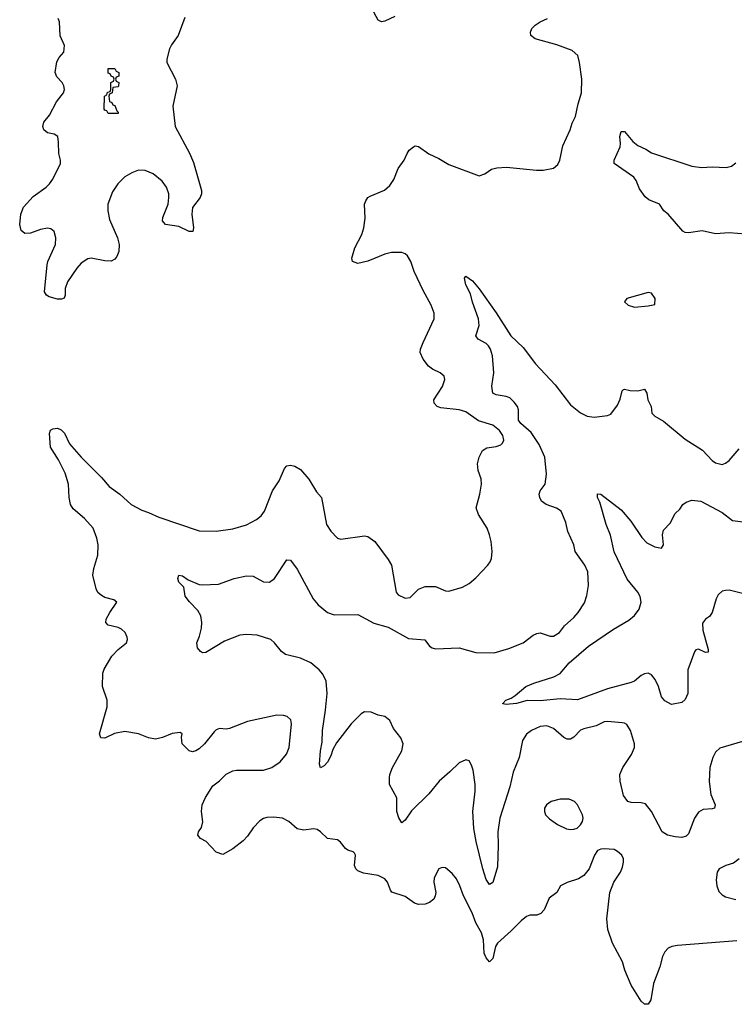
# Model space of a CAD drawing. Header units: inches. Extents: x 1682530 to 1839546, y 640742 to 791647.
# Tile 463 of 656: x 1734486 to 1738721, y 761727 to 767563. Entities that reach past the tile are written whole.
import ezdxf

# ---------------------------------------------------------------- set-up
doc = ezdxf.new("R2010")
doc.units = ezdxf.units.IN
doc.header["$MEASUREMENT"] = 0
doc.layers.add('B7736', color=7, linetype='Continuous')

msp = doc.modelspace()

# ---------------------------------------------------------------- linework, layer by layer
at = {"layer": 'B7736', "color": 5}
for points, elevation in [([(1736710, 767582.4), (1736650, 767553.6), (1736630, 767549.6), (1736610, 767559.5), (1736574, 767630)], 780), ([(1735464.1, 767575.9), (1735426.1, 767470), (1735385.8, 767414.2), (1735374.1, 767390), (1735357.8, 767330), (1735358.4, 767310), (1735409.2, 767210), (1735418.5, 767170), (1735393.4, 767050), (1735408.1, 766930), (1735492.5, 766772.5), (1735516.9, 766716.9), (1735563.2, 766550), (1735562.8, 766530), (1735555.8, 766510), (1735511, 766449), (1735507.1, 766410), (1735516.9, 766330), (1735511.7, 766308.3), (1735490, 766307.1), (1735430, 766336.4), (1735350, 766348.2), (1735331.6, 766370), (1735334, 766390), (1735365, 766470), (1735370.6, 766510), (1735369.8, 766530.2), (1735356.8, 766570), (1735330, 766606), (1735276.9, 766650), (1735230, 766669.7), (1735190, 766671), (1735150, 766654.8), (1735110, 766631), (1735067.9, 766590), (1735036.7, 766543.3), (1735008.5, 766470), (1735007.8, 766430), (1735018.6, 766378.6), (1735064.9, 766270), (1735076.1, 766230), (1735074.2, 766190), (1735061.5, 766158.5), (1735050, 766144.2), (1735027.3, 766132.7), (1734990, 766133.7), (1734910, 766148.7), (1734890, 766145.3), (1734850, 766119.7), (1734824.4, 766090), (1734770, 766009.5), (1734754.9, 765970), (1734754.7, 765930), (1734750, 765913.2), (1734734.3, 765905.7), (1734710, 765906), (1734660.6, 765920.6), (1734644.5, 765930), (1734633.3, 765950), (1734649.1, 766110.9), (1734653.6, 766130), (1734698.4, 766230), (1734700.9, 766270), (1734690, 766306.6), (1734670, 766323.5), (1734650, 766327.2), (1734610, 766319.8), (1734550, 766296.9), (1734516.6, 766296.6), (1734494.3, 766314.3), (1734486, 766350), (1734493, 766410), (1734508.8, 766451.2), (1734565.8, 766514.2), (1734643, 766570), (1734663.5, 766590), (1734683, 766617), (1734728.6, 766710), (1734728.5, 766730), (1734717.4, 766770), (1734716.6, 766836.6), (1734711.5, 766870), (1734690, 766885.1), (1734650, 766893), (1734630, 766909.6), (1734622.7, 766930), (1734630, 766956.4), (1734663, 766997), (1734704.3, 767075.7), (1734745.8, 767130), (1734750.7, 767150), (1734747.6, 767170), (1734737.6, 767190), (1734705.2, 767225.2), (1734696.8, 767250), (1734706.9, 767313.1), (1734720.9, 767339.1), (1734747.8, 767370), (1734751.1, 767410), (1734726.7, 767466.7), (1734721, 767550), (1734714, 767570)], 780), ([(1738737, 762103), (1738384.3, 762075.7), (1738351, 762069), (1738330, 762059.1), (1738310, 762038.7), (1738294.9, 762010), (1738280.2, 761950), (1738242, 761850), (1738227.2, 761752.8), (1738210, 761727), (1738190, 761727.6), (1738170, 761746), (1738110, 761839.7), (1738071.5, 761930), (1738059, 761979), (1737999.8, 762090), (1737972.1, 762170), (1737966.1, 762233.9), (1737983.6, 762390), (1738007, 762450), (1738047.3, 762510), (1738059.3, 762540.7), (1738064.2, 762570), (1738063.6, 762590), (1738055.6, 762610), (1738030, 762633.6), (1738010, 762645.1), (1737950, 762649.5), (1737930, 762647), (1737910, 762638), (1737892.7, 762610), (1737861.3, 762530), (1737830.4, 762490), (1737798.8, 762470), (1737730.3, 762449.7), (1737690.6, 762429.4), (1737670, 762389.3), (1737623.4, 762356.6), (1737593.5, 762286.5), (1737574.9, 762265.1), (1737550, 762255.8), (1737510, 762255.8), (1737490, 762246.6), (1737457.8, 762222.2), (1737398.1, 762161.9), (1737317.1, 762090), (1737306.4, 762070), (1737290, 761998), (1737270, 761978.4), (1737250, 762001.6), (1737239.4, 762030), (1737234, 762110), (1737223.1, 762150), (1737189.9, 762209.9), (1737168.2, 762270), (1737115.6, 762370), (1737094.8, 762430), (1737074, 762470), (1737050, 762502), (1737010, 762535.1), (1736990, 762537.2), (1736970, 762529), (1736942.9, 762477.1), (1736939.5, 762450), (1736951.7, 762390), (1736948.9, 762370), (1736939.6, 762350), (1736914, 762330), (1736890, 762320.8), (1736850, 762318.8), (1736826.7, 762326.7), (1736770, 762365.3), (1736691.3, 762391.3), (1736683.1, 762403.1), (1736666.3, 762450), (1736650, 762471.1), (1736610, 762489.7), (1736523.5, 762503.5), (1736490, 762518), (1736478, 762530), (1736469.5, 762550), (1736476, 762610), (1736470, 762622), (1736462, 762630), (1736430, 762640.9), (1736417.2, 762650), (1736387.3, 762687.3), (1736370, 762701.2), (1736310, 762709.3), (1736269, 762750), (1736250, 762762.7), (1736226.6, 762766.6), (1736170, 762758.7), (1736130, 762767.6), (1736081.6, 762810), (1736044, 762830), (1735990, 762837.2), (1735950, 762834.5), (1735930, 762828.2), (1735910, 762814.7), (1735870, 762773.3), (1735836.3, 762723.7), (1735810, 762695.1), (1735750, 762648.3), (1735690, 762615.6), (1735650, 762629.5), (1735591.1, 762691.1), (1735557.2, 762710), (1735541.2, 762730), (1735546, 762750), (1735564.1, 762775.9), (1735572.1, 762807.9), (1735563.6, 762870), (1735567.6, 762910), (1735586.7, 762953.3), (1735630, 763022.8), (1735670, 763050.8), (1735710, 763090.7), (1735749.6, 763110.4), (1735770, 763114.4), (1735930, 763115.3), (1735981.2, 763130), (1736030, 763164.4), (1736067.8, 763210), (1736083.5, 763250), (1736096, 763390), (1736092.8, 763412.8), (1736071.9, 763431.9), (1736050, 763439.7), (1736010, 763441.7), (1735836.7, 763403.3), (1735730, 763361.2), (1735710, 763357.2), (1735670, 763361.2), (1735650, 763353.2), (1735638.4, 763341.6), (1735580.7, 763270), (1735550, 763241.2), (1735530, 763229.2), (1735510, 763224), (1735489.5, 763229.5), (1735449.2, 763270), (1735444, 763310), (1735448, 763330), (1735438, 763338), (1735390, 763332), (1735331.4, 763308.6), (1735290, 763299.1), (1735250, 763305.7), (1735190, 763331.1), (1735110, 763343.9), (1735047.5, 763332.5), (1734990, 763305.1), (1734967, 763307), (1734959.7, 763330), (1735005.3, 763490), (1735003.5, 763530), (1734977.4, 763610), (1734978.3, 763690), (1734986.7, 763713.3), (1735033, 763790), (1735069.8, 763830.2), (1735118.4, 763870), (1735125.6, 763890), (1735123.9, 763903.9), (1735112, 763930), (1735090, 763949.6), (1735070, 763959.6), (1735010, 763974), (1734997.2, 763990), (1734999.3, 764010), (1735019.5, 764050), (1735061.2, 764110), (1735044.1, 764124.1), (1734990, 764138.7), (1734970, 764149.6), (1734950, 764167.3), (1734939.1, 764190), (1734920.4, 764270), (1734925.3, 764310), (1734949.7, 764390), (1734950.9, 764450), (1734942.4, 764490), (1734920.9, 764550), (1734870, 764606.9), (1734803.6, 764663.6), (1734787.8, 764690), (1734778.9, 764730), (1734775.8, 764810), (1734755, 764875), (1734715.1, 764955.1), (1734668.7, 765030), (1734662.4, 765110), (1734669.4, 765130), (1734682.4, 765137.6), (1734710, 765141.6), (1734732.7, 765132.8), (1734752.2, 765112.2), (1734781.1, 765050), (1734850.5, 764970), (1734970.3, 764850), (1735016, 764796), (1735080.2, 764750), (1735147.2, 764690), (1735210, 764655.9), (1735250, 764642.9), (1735310, 764613.7), (1735550, 764534.3), (1735650, 764531.6), (1735750, 764544.6), (1735830, 764568.1), (1735890, 764600.2), (1735917, 764623), (1735936.5, 764650), (1735985, 764770), (1736022.9, 764830), (1736056.2, 764903.8), (1736070, 764919.1), (1736090, 764923), (1736117.3, 764917.3), (1736150, 764897.1), (1736199.4, 764839.4), (1736244.6, 764764.6), (1736275.5, 764730), (1736304.9, 764570), (1736330, 764530.7), (1736370, 764490.7), (1736390, 764484.9), (1736530, 764503), (1736550, 764499.1), (1736590.8, 764470), (1736670, 764364), (1736688.7, 764330), (1736718, 764170), (1736730, 764154), (1736770, 764134), (1736801.2, 764138.8), (1736850, 764187.7), (1736890, 764203.8), (1736950, 764203.8), (1737010, 764178), (1737030, 764176.3), (1737110, 764199.1), (1737150, 764222), (1737190, 764254), (1737261.2, 764330), (1737274, 764350), (1737282.7, 764370), (1737286, 764410), (1737279.5, 764470), (1737269.6, 764509.6), (1737257, 764550), (1737205.1, 764630), (1737192, 764670), (1737213.6, 764750), (1737223.6, 764810), (1737221, 764841), (1737202.9, 764890), (1737199.5, 764930), (1737209.6, 764970.4), (1737229.6, 765010.4), (1737254.9, 765025.1), (1737310, 765033.1), (1737336.9, 765043.1), (1737347.5, 765052.5), (1737354.5, 765070), (1737350, 765098.4), (1737330, 765128.2), (1737290, 765159.7), (1737205.6, 765185.6), (1737130, 765239.3), (1737090, 765250.7), (1736982.7, 765262.7), (1736961.2, 765270), (1736942, 765290), (1736940.7, 765310), (1736991.4, 765388.6), (1737005.1, 765430), (1737002.6, 765450), (1736978.7, 765470), (1736931.9, 765491.9), (1736908.6, 765508.6), (1736876.8, 765550), (1736859.2, 765590), (1736861.5, 765610), (1736876.5, 765650), (1736942.6, 765790), (1736943.3, 765823.3), (1736925.4, 765870), (1736877, 765957), (1736824.4, 766070), (1736804.4, 766130), (1736783.8, 766163.8), (1736770, 766175.1), (1736750, 766182.7), (1736690, 766183.5), (1736650, 766173.1), (1736550, 766131.3), (1736490, 766117.6), (1736459.3, 766130), (1736453.6, 766150), (1736473.1, 766210), (1736512.8, 766290), (1736525.3, 766330), (1736533.9, 766386.1), (1736529.8, 766470), (1736536.9, 766490), (1736550, 766508.4), (1736563, 766517), (1736647.6, 766552.4), (1736679.8, 766580.2), (1736703.8, 766616.2), (1736730, 766680.7), (1736765.1, 766730), (1736782, 766770), (1736795.1, 766790), (1736819, 766810), (1736830, 766814.4), (1736850, 766810.4), (1736910, 766768.2), (1736970, 766740.7), (1737030, 766705.5), (1737210, 766638), (1737242, 766650), (1737283, 766677), (1737314.4, 766685.6), (1737371.8, 766688.2), (1737549.3, 766670.7), (1737589.3, 766670.7), (1737650, 766683.2), (1737675.9, 766704.1), (1737687.1, 766730), (1737705.6, 766814.4), (1737748.9, 766910), (1737759.4, 766950), (1737779.9, 766990), (1737795.1, 767064.9), (1737815.4, 767130), (1737817.6, 767210), (1737803.7, 767310), (1737794, 767350), (1737761.2, 767381.2), (1737670, 767413), (1737541.2, 767450), (1737515.1, 767470), (1737512.8, 767490), (1737521.1, 767510), (1737540.7, 767530), (1737570, 767550.3), (1737614, 767570)], 780), ([(1738790, 766292.3), (1738690, 766299.3), (1738610, 766293.2), (1738530, 766312), (1738450, 766299.3), (1738430, 766301.2), (1738415.3, 766310), (1738329.6, 766409.6), (1738304, 766430), (1738278, 766470), (1738215.7, 766495.7), (1738193.9, 766513.9), (1738160.3, 766560.3), (1738139.8, 766610), (1738125.4, 766630), (1738009, 766710), (1738009, 766730), (1738045.1, 766810), (1738047.6, 766830), (1738043.5, 766870), (1738050, 766901), (1738070, 766900.7), (1738120.5, 766840.5), (1738150, 766816.5), (1738196.2, 766796.2), (1738230, 766774), (1738470, 766695.3), (1738526.6, 766686.6), (1738590, 766691.3), (1738672.3, 766687.7), (1738705.1, 766694.9), (1738730, 766713.7)], 760), ([(1738770, 763285.1), (1738634.8, 763245.2), (1738610, 763222), (1738593.1, 763190), (1738576.9, 763130), (1738571.5, 763048.5), (1738582.8, 762970), (1738607.2, 762910), (1738604, 762890), (1738590, 762885.1), (1738537.7, 762882.3), (1738510, 762866.2), (1738484.6, 762830), (1738450, 762737.4), (1738436.7, 762723.3), (1738410, 762716.1), (1738370, 762720.3), (1738326.3, 762730), (1738293.7, 762750), (1738230, 762869.6), (1738194.9, 762914.9), (1738170, 762921.1), (1738110, 762922.3), (1738090, 762928.3), (1738064.2, 762964.2), (1738045.7, 763050), (1738043.1, 763090), (1738060.3, 763130), (1738112.9, 763207.1), (1738128.9, 763250), (1738130.7, 763270), (1738106.9, 763350), (1738084.9, 763384.9), (1738070, 763394), (1738056.1, 763396.1), (1737970, 763403.5), (1737950, 763400.4), (1737903.4, 763376.6), (1737830, 763360.5), (1737810, 763351.5), (1737770.3, 763309.7), (1737750, 763298.4), (1737730, 763298.7), (1737710, 763307.8), (1737650, 763361.1), (1737610, 763377.7), (1737570, 763374), (1737519.1, 763350), (1737490, 763327.3), (1737466.3, 763290), (1737445.4, 763190), (1737410, 763102.9), (1737390, 763015.1), (1737332.1, 762830), (1737319, 762750), (1737322, 762670), (1737318, 762542), (1737290.3, 762449.7), (1737270, 762437), (1737250, 762466.6), (1737231.6, 762530), (1737191.9, 762691.9), (1737178.3, 762770), (1737172, 762870), (1737184.8, 762990), (1737185, 763030), (1737173.9, 763113.9), (1737164.4, 763144.4), (1737150, 763169.3), (1737130, 763177), (1737090, 763157.6), (1737035.9, 763104.1), (1736971.8, 763050), (1736910, 762974), (1736807.2, 762872.8), (1736770, 762818), (1736750, 762802.7), (1736732.7, 762832.7), (1736720.5, 762870), (1736720.9, 762950), (1736678, 763030), (1736677, 763070), (1736679.5, 763090), (1736696.2, 763130), (1736751.5, 763230), (1736758, 763270), (1736745.6, 763305.6), (1736701.8, 763361.8), (1736680.5, 763410), (1736650, 763433.3), (1736610, 763440.5), (1736570, 763458.4), (1736530, 763459.6), (1736510, 763449.6), (1736450, 763389.7), (1736363.5, 763276.5), (1736341.9, 763238.2), (1736330, 763199.3), (1736310, 763162.7), (1736290, 763140.9), (1736269.4, 763129.4), (1736262, 763150), (1736268.8, 763230), (1736278.8, 763281.2), (1736279.8, 763350), (1736299, 763470), (1736309, 763570), (1736302.4, 763642.4), (1736283.4, 763683.4), (1736261.7, 763710), (1736211.1, 763751.1), (1736150, 763778.2), (1736060.8, 763800.8), (1736037.8, 763817.8), (1735996.9, 763870), (1735974.5, 763890), (1735894.1, 763914.1), (1735830, 763919.8), (1735790, 763915.4), (1735700.6, 763879.4), (1735590, 763812.3), (1735569.6, 763809.6), (1735557.5, 763817.5), (1735540.1, 763840.1), (1735536.2, 763870), (1735551.8, 763910), (1735562.7, 763957.3), (1735566, 763990), (1735559.6, 764030), (1735541.1, 764061.1), (1735491.7, 764111.7), (1735466.8, 764146.8), (1735458.6, 764198.6), (1735429.4, 764230), (1735422.7, 764250), (1735428.7, 764270), (1735450, 764266), (1735483.5, 764243.5), (1735550, 764215.5), (1735570, 764212.4), (1735663.6, 764216.4), (1735758, 764250), (1735830, 764267.3), (1735870, 764264), (1735930, 764230.7), (1735966, 764230), (1735996, 764250), (1736070, 764361), (1736090, 764358.8), (1736130, 764306), (1736226, 764130), (1736255.1, 764095.1), (1736310.2, 764050.2), (1736350, 764034.6), (1736490, 764038.4), (1736585.6, 763985.6), (1736670, 763962.4), (1736790, 763895.4), (1736887.5, 763887.5), (1736914.4, 763850), (1736930, 763838.9), (1736950, 763834), (1737090, 763839.1), (1737190, 763812.2), (1737298, 763810), (1737384.9, 763835.1), (1737469.7, 763870.3), (1737530, 763915.5), (1737550, 763925.5), (1737570, 763928), (1737630, 763908.4), (1737650, 763908.4), (1737685.2, 763930), (1737714.5, 763970), (1737770, 764019.5), (1737796.3, 764050), (1737832.7, 764107.3), (1737847.1, 764150), (1737856.8, 764210), (1737853.8, 764290), (1737835.5, 764330), (1737777.7, 764410), (1737769.5, 764450.5), (1737735.4, 764530), (1737722.7, 764582.7), (1737694.5, 764650), (1737667.3, 764667.2), (1737605.6, 764690), (1737578.9, 764710), (1737568.4, 764730), (1737564.8, 764750), (1737569.7, 764770), (1737599.7, 764810), (1737608.3, 764870), (1737598, 764970), (1737564.2, 765044.2), (1737516.8, 765116.8), (1737455.3, 765170), (1737442.8, 765190), (1737442.5, 765250), (1737435.9, 765270), (1737416.8, 765296.8), (1737390, 765320.8), (1737370, 765329.8), (1737310, 765338.9), (1737289.6, 765350), (1737283.6, 765390), (1737296.9, 765470), (1737288.8, 765570), (1737276.2, 765610), (1737264.8, 765630), (1737250, 765644.7), (1737202.7, 765670), (1737189.6, 765690), (1737209.8, 765750), (1737205.8, 765790), (1737170, 765889.2), (1737157.5, 765937.5), (1737129.4, 765990.6), (1737122, 766030), (1737130, 766042), (1737170, 766014.8), (1737210, 765966.8), (1737310, 765824.9), (1737396.9, 765690), (1737470, 765619.6), (1737542.3, 765522.3), (1737659, 765399), (1737750, 765280.4), (1737810, 765232.7), (1737850, 765213.4), (1737890, 765207.3), (1737970, 765216), (1737990, 765224.7), (1738030, 765278), (1738045.4, 765314.6), (1738056.5, 765363.5), (1738062, 765370), (1738070, 765373.4), (1738104.9, 765364.9), (1738150, 765362.4), (1738190, 765373), (1738202.4, 765350), (1738208.5, 765310), (1738228.2, 765270), (1738232, 765230), (1738250, 765213.4), (1738302.5, 765182.5), (1738430, 765077.3), (1738531.9, 765011.9), (1738590, 764950.4), (1738610, 764936.5), (1738650, 764927.2), (1738670, 764933.7), (1738690.7, 764949.3), (1738750, 765019.5)], 760), ([(1738770, 764162.6), (1738690, 764181.3), (1738670, 764180.5), (1738650, 764176.2), (1738625.2, 764154.8), (1738613.7, 764130), (1738590.4, 764049.6), (1738574.4, 764025.6), (1738550, 764009.2), (1738533, 763987), (1738535.6, 763944.4), (1738566.4, 763830), (1738566, 763814), (1738550, 763811.8), (1738510, 763831.6), (1738492.7, 763827.3), (1738484.8, 763815.2), (1738446.4, 763710), (1738445.5, 763570), (1738430, 763534), (1738410, 763515.3), (1738350, 763504), (1738310, 763526), (1738290, 763549.3), (1738271.1, 763610), (1738251.6, 763651.6), (1738230, 763679.6), (1738210, 763689.6), (1738190, 763686), (1738170, 763675.6), (1738130, 763641.6), (1738110, 763634), (1737970, 763597.2), (1737791, 763531), (1737690, 763538), (1737570, 763526.6), (1737492.8, 763527.2), (1737429.6, 763509.6), (1737370, 763504), (1737350, 763508), (1737349.1, 763510.9), (1737368, 763530), (1737398, 763542), (1737422, 763558), (1737486, 763610), (1737534, 763630), (1737652, 763668), (1737690, 763688.4), (1737742.9, 763750), (1737856.9, 763850), (1738005.1, 763950), (1738096.1, 764003.9), (1738129, 764031), (1738156.9, 764070), (1738168.3, 764110), (1738163.9, 764143.9), (1738149.7, 764170), (1738086.4, 764246.4), (1738010, 764409.6), (1737988.3, 764508.3), (1737962.7, 764570), (1737924, 764704), (1737909.6, 764730), (1737910, 764752), (1737930, 764750.7), (1738050, 764658.8), (1738107.3, 764590), (1738173.4, 764493.4), (1738202.6, 764462.6), (1738250, 764438), (1738290, 764431), (1738300.9, 764450), (1738296.2, 764510), (1738302, 764538), (1738342, 764578), (1738370, 764636), (1738398, 764662), (1738415.3, 764690), (1738436.5, 764703.5), (1738470, 764714.8), (1738522, 764710), (1738650, 764643), (1738710, 764594.9), (1738790, 764584.9)], 740), ([(1738750.4, 762589.6), (1738716.4, 762563.6), (1738672, 762550), (1738631.3, 762530), (1738618.8, 762510), (1738614.4, 762465.6), (1738618, 762430), (1738630, 762396), (1738650, 762375.5), (1738670, 762364.9), (1738730, 762347.4)], 780)]:
    msp.add_lwpolyline(points, dxfattribs=dict(at, elevation=elevation))
for points, elevation in [([(1735010, 767006), (1735002, 767022), (1734990, 767026), (1734987.3, 767032.7), (1734988, 767110), (1735002, 767118), (1735007.3, 767132.7), (1735022, 767138), (1735026, 767150), (1735026, 767190), (1735042, 767198), (1735046, 767210), (1735042, 767222), (1735027.3, 767227.3), (1735022, 767242), (1735010, 767246), (1735010, 767274), (1735050, 767274), (1735058, 767258), (1735074, 767250), (1735072.7, 767227.3), (1735058, 767222), (1735054, 767210), (1735058, 767198), (1735074, 767190), (1735072, 767170), (1735070, 767166), (1735038, 767162), (1735034, 767130), (1735018, 767122), (1735014, 767110), (1735018, 767078), (1735032.7, 767072.7), (1735038, 767058), (1735050, 767054), (1735062, 767022), (1735070, 767014), (1735070, 767006)], 760), ([(1738210, 765946), (1738084.7, 765910), (1738071.3, 765890), (1738092, 765870), (1738130, 765858.8), (1738210, 765866.8), (1738250, 765874), (1738251.3, 765910), (1738230, 765942.7)], 780), ([(1737742, 762942), (1737690, 762942), (1737636, 762930), (1737607.3, 762910), (1737597.3, 762890), (1737597.3, 762870), (1737602.8, 762850), (1737625.8, 762825.8), (1737673.7, 762793.7), (1737727.5, 762767.5), (1737750, 762762.8), (1737770, 762766), (1737790, 762771.3), (1737810, 762791.3), (1737821.2, 762810), (1737825.2, 762830), (1737821.2, 762850), (1737792.7, 762910), (1737774, 762930)], 780)]:
    msp.add_lwpolyline(points, close=True, dxfattribs=dict(at, elevation=elevation))

doc.saveas('drawing.dxf')
